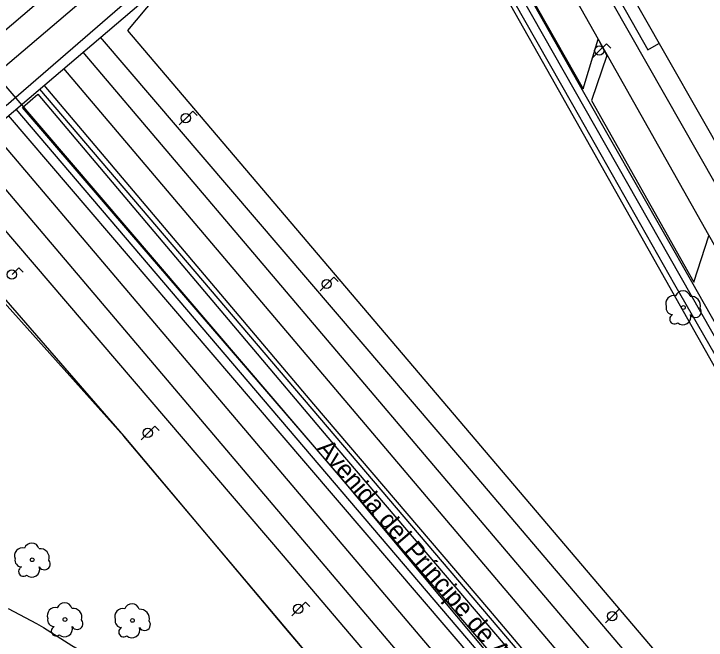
# Model space of a CAD drawing. Extents: x 282771 to 285132, y 4823109 to 4825496.
# Drawn here: x 283464.2 to 283559, y 4823195.6 to 4823281.4 of the extents above; entities that cross this region are included whole.
import ezdxf

# ---------------------------------------------------------------- set-up
doc = ezdxf.new("R2010")
doc.units = 0
for name, color, linetype in [('ACERA-BORDILLO', 7, 'Continuous'), ('ARBOL', 7, 'Continuous'), ('BORDILLO', 7, 'Continuous'), ('CALLE-EJE', 7, 'Continuous'), ('CALLE-TEXTO', 7, 'Continuous'), ('CARRIL-BICI-AREA', 7, 'Continuous'), ('CARRIL-BICI-EJE', 7, 'Continuous'), ('FAROLA', 7, 'Continuous'), ('PARQUE-JARDIN-AREA', 7, 'Continuous'), ('PUENTE', 7, 'Continuous'), ('SENAL-VIARIA', 7, 'Continuous'), ('TALUD', 7, 'Continuous'), ('ZONA-VERDE', 7, 'Continuous')]:
    doc.layers.add(name, color=color, linetype=linetype)

msp = doc.modelspace()

# ---------------------------------------------------------------- linework, layer by layer
at = {"layer": 'ACERA-BORDILLO'}
for points in [[(283441.935, 4823261.292), (283478.185, 4823292.242), (283479.955, 4823293.792), (283481.505, 4823295.561), (283482.205, 4823296.351), (283484.105, 4823299.241), (283485.585, 4823301.691), (283487.315, 4823305.091), (283488.965, 4823309.331), (283491.275, 4823317.321), (283492.165, 4823322.991), (283492.785, 4823328.791), (283492.965, 4823335.381), (283492.425, 4823341.081), (283491.785, 4823344.431), (283490.555, 4823349.321), (283489.005, 4823353.401), (283485.125, 4823360.861), (283482.195, 4823365.871), (283475.925, 4823376.861), (283466.095, 4823394.34), (283452.519, 4823418.436)], [(283528.305, 4823295.562), (283542.184, 4823271.172), (283544.224, 4823277.952), (283545.384, 4823275.752), (283543.314, 4823269.542), (283557.324, 4823244.642), (283559.404, 4823251.012)], [(283585.304, 4823219.992), (283546.134, 4823288.772)], [(283463.087, 4823268.896), (283482.034, 4823285.315)]]:
    msp.add_lwpolyline(points, dxfattribs=at)
at = {"layer": 'ARBOL'}
for centre in [(283555.891, 4823241.19), (283466.667, 4823206.609), (283471.154, 4823198.426), (283480.394, 4823198.294)]:
    msp.add_circle(centre, 0.255, dxfattribs=at)
for centre, radius, start, end in [((283555.821, 4823242.45), 1.038, 15.64228, 161.38435), ((283554.561, 4823241.72), 1.097, 75.4318, 200.55608), ((283556.951, 4823241.45), 1.272, 345.03273, 95.79925), ((283554.451, 4823241.15), 0.935, 168.59898, 268.13236), ((283557.561, 4823240.62), 0.797, 208.96246, 38.99103), ((283554.691, 4823239.6), 0.672, 113.73672, 309.4725), ((283555.831, 4823239.9), 1.086, 228.95447, 17.92796), ((283465.337, 4823207.139), 1.097, 75.4318, 200.55608), ((283466.597, 4823207.869), 1.038, 15.64228, 161.38435), ((283467.727, 4823206.869), 1.272, 345.03273, 95.79925), ((283465.227, 4823206.569), 0.935, 168.59898, 268.13236), ((283468.337, 4823206.039), 0.797, 208.96246, 38.99103), ((283465.467, 4823205.019), 0.672, 113.73672, 309.4725), ((283466.607, 4823205.319), 1.086, 228.95447, 17.92796), ((283471.084, 4823199.686), 1.038, 15.64228, 161.38435), ((283480.324, 4823199.554), 1.038, 15.64228, 161.38435), ((283469.824, 4823198.956), 1.097, 75.4318, 200.55608), ((283472.214, 4823198.686), 1.272, 345.03273, 95.79925), ((283479.064, 4823198.824), 1.097, 75.4318, 200.55608), ((283481.454, 4823198.554), 1.272, 345.03273, 95.79925), ((283469.714, 4823198.386), 0.935, 168.59898, 268.13236), ((283472.824, 4823197.856), 0.797, 208.96246, 38.99103), ((283478.954, 4823198.254), 0.935, 168.59898, 268.13236), ((283482.064, 4823197.724), 0.797, 208.96246, 38.99103), ((283469.954, 4823196.836), 0.672, 113.73672, 309.4725), ((283471.094, 4823197.136), 1.086, 228.95447, 17.92796), ((283479.194, 4823196.704), 0.672, 113.73672, 309.4725), ((283480.334, 4823197.004), 1.086, 228.95447, 17.92796)]:
    msp.add_arc(centre, radius, start, end, dxfattribs=at)
at = {"layer": 'BORDILLO'}
for points in [[(283467.646, 4823271.121), (283564.358, 4823157.568)], [(283464.41, 4823268.364), (283561.103, 4823154.832)]]:
    msp.add_lwpolyline(points, dxfattribs=at)
at = {"layer": 'CALLE-EJE'}
for points in [[(283614.194, 4823170.773), (283603.264, 4823182.723), (283539.034, 4823295.561), (283497.955, 4823367.291), (283418.753, 4823502.18), (283376.815, 4823559.518)], [(283603.14, 4823109), (283586.084, 4823127.713), (283294.286, 4823468.814)]]:
    msp.add_lwpolyline(points, dxfattribs=at)
at = {"layer": 'CARRIL-BICI-AREA'}
for points in [[(283586.315, 4823175.064), (283585.109, 4823178.511), (283583.571, 4823184.071), (283581.75, 4823191.39), (283580.683, 4823196.079), (283579.144, 4823205.776), (283578.559, 4823206.816), (283570.351, 4823221.278), (283557.07, 4823244.688), (283542.273, 4823270.673), (283514.226, 4823320.281)], [(283513.047, 4823317.608), (283540.681, 4823269.002), (283554.699, 4823244.343), (283568.839, 4823219.741), (283576.866, 4823205.852), (283577.543, 4823200.656), (283579.427, 4823190.793), (283581.311, 4823183.16), (283583.006, 4823177.254), (283584.338, 4823173.515), (283586.315, 4823175.064)]]:
    msp.add_lwpolyline(points, dxfattribs=at)
at = {"layer": 'CARRIL-BICI-EJE'}
msp.add_lwpolyline([(283441.214, 4823143.708), (283523.993, 4823131.455), (283531.751, 4823130.709), (283535.641, 4823131.245), (283537.075, 4823132.46), (283548.321, 4823142.602), (283564.588, 4823156.236), (283589.666, 4823176.835), (283610.049, 4823155.788), (283605.959, 4823151.91), (283587.866, 4823170.996), (283585.856, 4823173.584), (283583.97, 4823177.522), (283581.141, 4823188.354), (283579.747, 4823195.452), (283578.716, 4823201.119), (283577.48, 4823206.952), (283567.144, 4823224.963), (283513.379, 4823319.553)], dxfattribs=at)
at = {"layer": 'FAROLA'}
for p, q in [((283545.354, 4823277.342), (283544.414, 4823276.412)), ((283545.944, 4823276.752), (283545.354, 4823277.342)), ((283544.414, 4823276.412), (283543.484, 4823275.472)), ((283488.685, 4823268.082), (283487.745, 4823267.152)), ((283489.275, 4823267.492), (283488.685, 4823268.082)), ((283487.745, 4823267.152), (283486.815, 4823266.212)), ((283464.855, 4823246.632), (283463.915, 4823245.702)), ((283465.445, 4823246.042), (283464.855, 4823246.632)), ((283507.995, 4823245.342), (283507.055, 4823244.412)), ((283508.585, 4823244.752), (283507.995, 4823245.342)), ((283507.055, 4823244.412), (283506.125, 4823243.472)), ((283483.485, 4823224.932), (283482.545, 4823224.002)), ((283484.075, 4823224.342), (283483.485, 4823224.932)), ((283482.545, 4823224.002), (283481.615, 4823223.062)), ((283504.105, 4823200.812), (283503.165, 4823199.882)), ((283504.695, 4823200.222), (283504.105, 4823200.812)), ((283503.165, 4823199.882), (283502.235, 4823198.942)), ((283547.114, 4823199.823), (283546.174, 4823198.893)), ((283547.704, 4823199.233), (283547.114, 4823199.823)), ((283546.174, 4823198.893), (283545.244, 4823197.953))]:
    msp.add_line(p, q, dxfattribs=at)
for centre in [(283544.374, 4823276.412), (283487.705, 4823267.152), (283463.875, 4823245.702), (283507.015, 4823244.412), (283482.505, 4823224.002), (283503.125, 4823199.882), (283546.134, 4823198.893)]:
    msp.add_circle(centre, 0.637, dxfattribs=at)
at = {"layer": 'PARQUE-JARDIN-AREA'}
msp.add_lwpolyline([(283487.412, 4823109), (283518.831, 4823123.335), (283524.373, 4823125.874), (283531.351, 4823129.051), (283535.107, 4823132.501), (283546.877, 4823143.379), (283479.225, 4823223.544), (283450.703, 4823255.347), (283431.486, 4823239.794), (283391.946, 4823206.192), (283388.426, 4823203.343), (283385.444, 4823197.73), (283375.37, 4823184.534), (283384.104, 4823177.703), (283430.674, 4823141.227), (283434.922, 4823139.96), (283446.326, 4823133.252), (283461.904, 4823121.028), (283468.836, 4823113.426), (283473.188, 4823109)], dxfattribs=at)
at = {"layer": 'PUENTE'}
msp.add_lwpolyline([(283449.353, 4823246.386), (283448.113, 4823254.476), (283483.414, 4823284.557)], dxfattribs=at)
at = {"layer": 'SENAL-VIARIA'}
for points in [[(283435.699, 4823479.997), (283511.527, 4823346.32), (283551.046, 4823276.49), (283552.528, 4823277.388)], [(283516.389, 4823327.217), (283544.224, 4823277.952), (283559.324, 4823251.172), (283576.954, 4823220.032), (283587.964, 4823200.982)], [(283486.695, 4823295.888), (283484.662, 4823293.323), (283483.283, 4823291.768), (283480.409, 4823289.097), (283405.774, 4823225.632), (283386.584, 4823209.446), (283384.706, 4823207.774), (283383.342, 4823206.497), (283381.832, 4823205.074), (283379.852, 4823202.623), (283377.681, 4823199.85), (283374.662, 4823195.743)], [(283572.73, 4823164.938), (283563.911, 4823175.235), (283525.825, 4823220.022), (283476.012, 4823278.25)], [(283473.593, 4823276.188), (283569.719, 4823162.898)], [(283470.971, 4823273.954), (283567.061, 4823160.522)], [(283564.645, 4823157.809), (283557.314, 4823166.493), (283548.044, 4823177.613), (283529.245, 4823199.842), (283505.265, 4823227.962), (283468.298, 4823271.676)], [(283560.035, 4823153.934), (283558.404, 4823155.933), (283547.464, 4823169.023), (283542.874, 4823174.553), (283496.835, 4823228.392), (283463.422, 4823267.521)], [(283461.011, 4823265.467), (283557.425, 4823151.74)], [(283458.164, 4823263.041), (283554.562, 4823149.334)], [(283455.322, 4823260.62), (283501.055, 4823207.162), (283527.175, 4823176.423), (283538.575, 4823162.673), (283549.524, 4823149.783), (283551.812, 4823147.602)]]:
    msp.add_lwpolyline(points, dxfattribs=at)
at = {"layer": 'TALUD'}
msp.add_lwpolyline([(283463.357, 4823199.956), (283467.237, 4823197.866), (283468.207, 4823197.316), (283472.107, 4823194.846), (283481.147, 4823189.586), (283484.647, 4823186.806), (283486.897, 4823184.726), (283488.967, 4823182.326), (283489.707, 4823181.526), (283492.917, 4823178.826), (283496.657, 4823175.596), (283504.527, 4823167.756), (283511.766, 4823159.436), (283520.836, 4823150.656), (283529.366, 4823141.196), (283533.066, 4823133.886)], dxfattribs=at)
at = {"layer": 'ZONA-VERDE'}
for p, q in [((283512.318, 4823317.84), (283537.718, 4823272.86)), ((283479.789, 4823279.169), (283483.747, 4823283.935)), ((283575.004, 4823167.062), (283479.789, 4823279.169)), ((283537.718, 4823272.86), (283563.647, 4823226.823)), ((283465.325, 4823268.599), (283467.436, 4823270.424)), ((283467.436, 4823270.424), (283467.436, 4823270.424)), ((283467.436, 4823270.424), (283467.436, 4823270.424)), ((283467.436, 4823270.424), (283508.396, 4823221.895)), ((283480.3, 4823251.149), (283465.325, 4823268.599)), ((283508.793, 4823218.123), (283480.3, 4823251.149)), ((283480.3, 4823251.149), (283480.3, 4823251.149)), ((283462.45, 4823242.859), (283479.225, 4823223.544)), ((283479.225, 4823223.544), (283501.344, 4823197.244)), ((283508.396, 4823221.895), (283547.016, 4823176.665)), ((283544.117, 4823175.855), (283508.793, 4823218.123)), ((283501.344, 4823197.244), (283546.877, 4823143.379))]:
    msp.add_line(p, q, dxfattribs=at)

# ---------------------------------------------------------------- texts
at = {"layer": 'CALLE-TEXTO'}
msp.add_text('Avenida del Príncipe de Asturias', height=2.5, rotation=310.54569, dxfattribs=at).set_placement((283505.553, 4823221.808))

doc.saveas('drawing.dxf')
